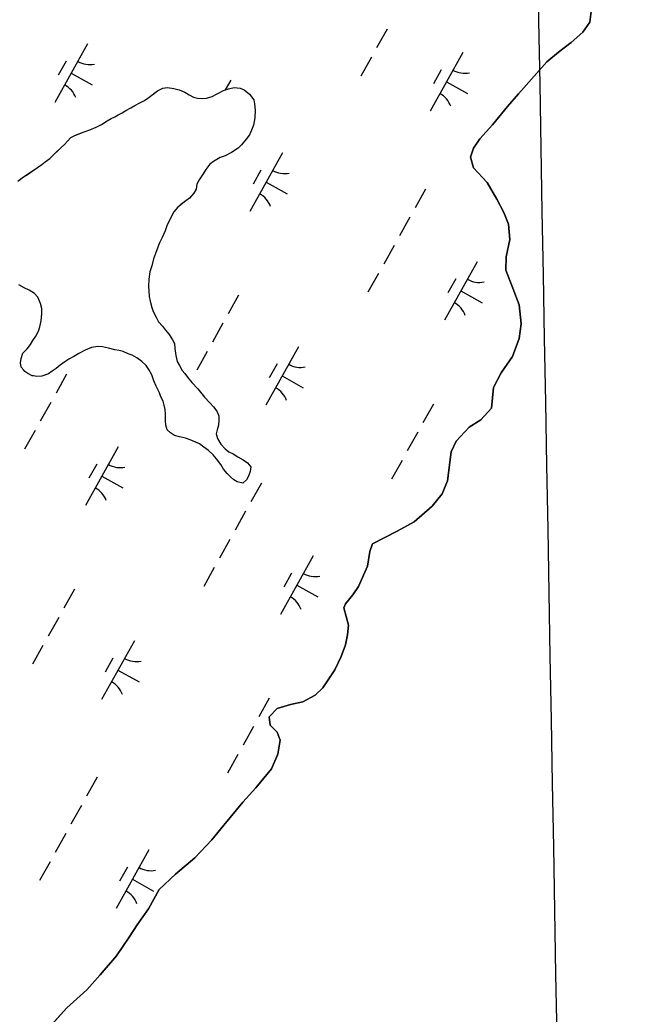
# Model space of a CAD drawing. Extents: x 3923531 to 3943530, y 207391 to 229799.
# Drawn here: x 3935301 to 3935760, y 215274 to 216015 of the extents above; entities that cross this region are included whole.
import ezdxf

# ---------------------------------------------------------------- set-up
doc = ezdxf.new("R2010")
doc.units = 0
for name, color, linetype in [('V-GRID-MAJR', 7, 'Continuous'), ('V-TOPO-SHOR', 7, 'Continuous'), ('V-WETL-SWMP', 7, 'Continuous')]:
    doc.layers.add(name, color=color, linetype=linetype)

msp = doc.modelspace()

# ---------------------------------------------------------------- linework, layer by layer
at = {"layer": 'V-GRID-MAJR'}
msp.add_spline([(3935779.93, 210874.81), (3935760.83, 211942.59), (3935652.4, 218002.59), (3935543.98, 224062.57), (3935501.82, 226418.85)], degree=3, dxfattribs=at)
at = {"layer": 'V-TOPO-SHOR'}
for points in [[(3935727.12, 216022.93), (3935725.82, 216012.98), (3935720.76, 216005.66), (3935711.9, 215997.77), (3935702.46, 215990.69), (3935693.81, 215983.41), (3935684.33, 215972.74), (3935672.64, 215959.7), (3935664.56, 215950.22), (3935653.46, 215936.58), (3935643.98, 215926.11), (3935639.32, 215919.18), (3935637.06, 215912.43), (3935639.17, 215904.63), (3935649.42, 215893.56), (3935656.67, 215881.12), (3935661.95, 215871.3), (3935665.25, 215862.69), (3935666.33, 215851.12), (3935663.6, 215838.19), (3935663.3, 215828.43), (3935668.54, 215814.82), (3935673.2, 215802.41), (3935674.85, 215788.44), (3935673.14, 215777.49), (3935668.22, 215763.98), (3935659.72, 215751.91), (3935654.22, 215741), (3935652.67, 215725.47), (3935644.6, 215716.78), (3935635.97, 215711.29), (3935626.3, 215701.02), (3935622.63, 215692.89), (3935619.81, 215671.39), (3935615.92, 215661.66), (3935608.45, 215652.56), (3935594.98, 215640.94)], [(3935299.73, 215894.62), (3935303.71, 215897.74), (3935306.7, 215899.69), (3935310.29, 215902.02), (3935314.27, 215904.75), (3935317.46, 215907.09), (3935319.86, 215909.05), (3935323.44, 215911.58), (3935327.04, 215914.91), (3935329.44, 215917.26), (3935331.84, 215919.61), (3935334.43, 215921.95), (3935336.63, 215924.3), (3935339.23, 215927.05), (3935342.02, 215928.6), (3935345, 215929.76), (3935348.97, 215931.3), (3935353.34, 215932.84), (3935358.1, 215934.77), (3935361.89, 215936.9), (3935366.07, 215939.63), (3935369.05, 215941.18), (3935371.83, 215942.54), (3935374.42, 215944.09), (3935377.4, 215945.45), (3935380.19, 215947.2), (3935383.77, 215949.33), (3935386.76, 215950.89), (3935390.54, 215953.03), (3935393.92, 215954.77), (3935396.51, 215956.52), (3935400.5, 215959.45), (3935403.69, 215961.79), (3935407.67, 215963.93), (3935411.23, 215964.48), (3935415.97, 215963.64), (3935419.92, 215962.61), (3935424.05, 215960.79), (3935427.2, 215958.98), (3935430.54, 215957.16), (3935433.5, 215956.54), (3935436.66, 215956.11), (3935440.23, 215956.47)], [(3935440.23, 215956.47), (3935444.4, 215957.61), (3935448.18, 215959.75), (3935452.95, 215962.07), (3935456.52, 215963.42), (3935460.88, 215964.36), (3935465.43, 215963.92), (3935468.19, 215962.71), (3935472.31, 215959.5), (3935475.43, 215955.31), (3935475.99, 215952.14), (3935476.54, 215947.58), (3935476.28, 215941.85), (3935475.23, 215936.32), (3935473.81, 215932.58), (3935472.19, 215929.03), (3935469.79, 215925.89), (3935466.38, 215921.77), (3935463.78, 215919.23), (3935458.8, 215915.92), (3935454.23, 215913.59), (3935450.45, 215912.25), (3935445.48, 215909.33), (3935442.69, 215907.18), (3935439.68, 215903.26), (3935437.67, 215900.11), (3935434.85, 215895.59), (3935433.04, 215892.45), (3935432.41, 215888.69), (3935430.79, 215885.74), (3935427.59, 215882.02), (3935424.8, 215880.07), (3935421.21, 215877.14), (3935418.81, 215875.18), (3935415.81, 215871.65), (3935412.79, 215865.95), (3935410.75, 215861.22), (3935409.34, 215857.68), (3935407.11, 215852.75), (3935405.29, 215848.62), (3935404.06, 215845.47), (3935402.24, 215840.74), (3935400.81, 215836.8), (3935399.37, 215831.47), (3935397.94, 215827.13), (3935397.29, 215821.6), (3935397.04, 215816.26), (3935397.2, 215812.9), (3935397.55, 215808.74), (3935398.31, 215805.17), (3935399.44, 215800.41), (3935400.4, 215797.43), (3935402.73, 215793.25), (3935404.48, 215789.87), (3935407.41, 215786.48), (3935409.76, 215783.68), (3935412.29, 215780.3), (3935414.83, 215776.51), (3935416.38, 215773.72), (3935416.54, 215769.96), (3935417.48, 215764.81), (3935418.42, 215760.25), (3935420.17, 215757.27), (3935422.1, 215753.69), (3935424.06, 215751.29), (3935426.01, 215748.5), (3935429.33, 215744.71), (3935433.83, 215739.92), (3935436.76, 215736.32), (3935438.71, 215733.73), (3935442.63, 215729.54), (3935445.37, 215726.54), (3935447.91, 215723.35), (3935449.45, 215719.77), (3935449.42, 215716.61), (3935449.18, 215712.85), (3935448.16, 215709.3), (3935447.33, 215706.34), (3935448.49, 215702.97), (3935450.82, 215698.79), (3935454.14, 215695.19), (3935456.89, 215692.99), (3935460.04, 215691.57), (3935463.58, 215689.16), (3935467.51, 215687.14), (3935470.85, 215684.73), (3935473.19, 215681.74), (3935472.76, 215678.38), (3935471.54, 215674.84), (3935470.12, 215672.08), (3935467.33, 215669.73), (3935463.18, 215670.57), (3935460.63, 215672.18), (3935458.08, 215674.38), (3935455.73, 215676.78), (3935452.8, 215679.97), (3935450.85, 215683.55), (3935447.73, 215687.74), (3935445.19, 215690.73), (3935441.67, 215693.94), (3935438.33, 215696.54)], [(3935317.61, 215749.43), (3935313.85, 215749.07), (3935311.28, 215749.49), (3935310.29, 215749.5), (3935306.95, 215751.32), (3935304.79, 215752.92), (3935304, 215753.72), (3935302.05, 215756.11), (3935301.49, 215759.29), (3935302.12, 215762.64), (3935303.34, 215766.39), (3935306.54, 215769.72), (3935309.15, 215773.06), (3935310.76, 215775.81), (3935312.97, 215779.15), (3935314.99, 215782.88), (3935316.01, 215786.04), (3935317.05, 215790.58), (3935317.5, 215796.11), (3935317.54, 215799.67), (3935316.59, 215803.44), (3935314.46, 215808.21), (3935311.92, 215811.01), (3935308.18, 215813.42), (3935304.25, 215815.24), (3935300.31, 215817.46)], [(3935438.33, 215696.54), (3935434.99, 215698.95), (3935432.23, 215700.17), (3935428.1, 215701.99), (3935424.55, 215703.21), (3935420.01, 215704.05), (3935416.46, 215705.27), (3935413.51, 215707.09), (3935410.97, 215709.49), (3935410.01, 215712.86), (3935409.65, 215716.23), (3935409.7, 215721.17), (3935409.54, 215724.54), (3935408.78, 215727.71), (3935407.82, 215730.69), (3935406.27, 215734.07), (3935405.12, 215736.85), (3935402.6, 215742.02), (3935401.06, 215745.79), (3935399.52, 215750.36), (3935397.19, 215754.34), (3935395.24, 215757.33), (3935391.91, 215760.33), (3935388.18, 215762.94), (3935384.83, 215764.95), (3935381.88, 215765.97), (3935378.14, 215767.79), (3935375.18, 215768.41), (3935371.82, 215769.04), (3935367.28, 215770.28), (3935362.74, 215771.11), (3935359.19, 215771.55), (3935354.43, 215770.8), (3935349.86, 215768.68), (3935345.08, 215766.15), (3935341.3, 215764.02), (3935337.52, 215762.08), (3935334.73, 215760.13), (3935331.15, 215757.59), (3935328.15, 215755.05), (3935325.17, 215753.11), (3935322.57, 215751.15), (3935317.61, 215749.43)], [(3935594.98, 215640.94), (3935582.35, 215633.9), (3935563.91, 215624.52), (3935562.05, 215618.76), (3935560.34, 215607.81), (3935553.61, 215592.73), (3935549.36, 215586.39), (3935543.91, 215579.87), (3935542.68, 215576.89), (3935546.13, 215563.9), (3935545.26, 215556.73), (3935543.79, 215549.17), (3935540.51, 215540.63), (3935535.82, 215530.71), (3935526.91, 215517.25), (3935521.27, 215511.72), (3935512.05, 215506.84), (3935502.86, 215504.74), (3935492.86, 215501.85), (3935487.02, 215495.53), (3935487.75, 215489.35), (3935492.88, 215484.11), (3935495.01, 215478.11), (3935493.31, 215467.76), (3935488.61, 215456.84), (3935477.1, 215442.81), (3935467.22, 215431.95), (3935453.09, 215414.95), (3935444.2, 215403.88), (3935431.51, 215390.65), (3935417.23, 215378.44), (3935404.95, 215367), (3935397.02, 215352.53), (3935388.52, 215340.66), (3935382.65, 215331.55), (3935373.13, 215317.49), (3935361.03, 215303.46), (3935351.14, 215292.2), (3935336.05, 215278.8), (3935312.46, 215252.73)]]:
    msp.add_lwpolyline(points, dxfattribs=at)
at = {"layer": 'V-WETL-SWMP'}
for p, q in [((3935725.82, 216012.98), (3935727.12, 216022.93)), ((3935574.85, 216007.81), (3935567.04, 215993.84)), ((3935720.76, 216005.66), (3935725.82, 216012.98)), ((3935711.9, 215997.77), (3935720.76, 216005.66)), ((3935351.61, 215996.87), (3935327.23, 215953.22)), ((3935702.46, 215990.69), (3935711.9, 215997.77)), ((3935563.14, 215986.86), (3935555.34, 215972.89)), ((3935631.23, 215990.39), (3935606.85, 215946.74)), ((3935693.81, 215983.41), (3935702.46, 215990.69)), ((3935335.61, 215984.05), (3935329.76, 215973.57)), ((3935684.33, 215972.74), (3935693.81, 215983.41)), ((3935339.42, 215975.05), (3935355.13, 215966.27)), ((3935615.23, 215977.57), (3935609.38, 215967.09)), ((3935672.64, 215959.71), (3935684.33, 215972.74)), ((3935403.69, 215961.79), (3935407.67, 215963.93)), ((3935407.67, 215963.93), (3935411.23, 215964.48)), ((3935411.23, 215964.48), (3935415.97, 215963.64)), ((3935415.97, 215963.64), (3935419.92, 215962.61)), ((3935452.95, 215962.07), (3935456.52, 215963.42)), ((3935458.28, 215969.84), (3935454.2, 215962.54)), ((3935456.52, 215963.42), (3935460.89, 215964.36)), ((3935460.89, 215964.36), (3935465.43, 215963.92)), ((3935465.43, 215963.92), (3935468.19, 215962.71)), ((3935619.04, 215968.57), (3935634.75, 215959.79)), ((3935393.92, 215954.77), (3935396.51, 215956.52)), ((3935396.51, 215956.52), (3935403.69, 215961.79)), ((3935419.92, 215962.61), (3935424.05, 215960.79)), ((3935424.05, 215960.79), (3935427.2, 215958.98)), ((3935427.2, 215958.98), (3935430.54, 215957.16)), ((3935430.54, 215957.16), (3935433.5, 215956.54)), ((3935433.5, 215956.54), (3935436.67, 215956.11)), ((3935436.67, 215956.11), (3935440.23, 215956.47)), ((3935440.23, 215956.47), (3935444.4, 215957.61)), ((3935444.4, 215957.61), (3935448.18, 215959.75)), ((3935448.18, 215959.75), (3935452.95, 215962.07)), ((3935468.19, 215962.71), (3935472.31, 215959.5)), ((3935472.31, 215959.5), (3935475.43, 215955.31)), ((3935664.56, 215950.22), (3935672.64, 215959.71)), ((3935380.19, 215947.2), (3935383.77, 215949.34)), ((3935383.77, 215949.34), (3935386.76, 215950.89)), ((3935386.76, 215950.89), (3935390.54, 215953.02)), ((3935390.54, 215953.02), (3935393.92, 215954.77)), ((3935475.43, 215955.31), (3935475.99, 215952.14)), ((3935475.99, 215952.14), (3935476.54, 215947.58)), ((3935653.46, 215936.58), (3935664.56, 215950.22)), ((3935366.07, 215939.63), (3935369.05, 215941.18)), ((3935369.05, 215941.18), (3935371.83, 215942.54)), ((3935371.83, 215942.54), (3935374.42, 215944.09)), ((3935374.42, 215944.09), (3935377.4, 215945.45)), ((3935377.4, 215945.45), (3935380.19, 215947.2)), ((3935476.28, 215941.85), (3935475.23, 215936.32)), ((3935476.54, 215947.58), (3935476.28, 215941.85)), ((3935353.34, 215932.84), (3935358.1, 215934.77)), ((3935358.1, 215934.77), (3935361.89, 215936.9)), ((3935361.89, 215936.9), (3935366.07, 215939.63)), ((3935475.23, 215936.32), (3935473.81, 215932.58)), ((3935643.98, 215926.11), (3935653.46, 215936.58)), ((3935336.63, 215924.3), (3935339.23, 215927.05)), ((3935339.23, 215927.05), (3935342.02, 215928.6)), ((3935342.02, 215928.6), (3935348.97, 215931.3)), ((3935348.97, 215931.3), (3935353.34, 215932.84)), ((3935472.19, 215929.03), (3935469.78, 215925.89)), ((3935473.81, 215932.58), (3935472.19, 215929.03)), ((3935639.32, 215919.18), (3935643.98, 215926.11)), ((3935327.04, 215914.91), (3935331.83, 215919.61)), ((3935331.83, 215919.61), (3935334.43, 215921.95)), ((3935334.43, 215921.95), (3935336.63, 215924.3)), ((3935463.78, 215919.23), (3935458.8, 215915.92)), ((3935466.38, 215921.77), (3935463.78, 215919.23)), ((3935469.78, 215925.89), (3935466.38, 215921.77)), ((3935637.06, 215912.43), (3935639.32, 215919.18)), ((3935319.86, 215909.05), (3935323.44, 215911.58)), ((3935323.44, 215911.58), (3935327.04, 215914.91)), ((3935450.45, 215912.25), (3935445.48, 215909.33)), ((3935454.23, 215913.59), (3935450.45, 215912.25)), ((3935458.8, 215915.92), (3935454.23, 215913.59)), ((3935496.83, 215915.75), (3935472.44, 215872.1)), ((3935639.17, 215904.63), (3935637.06, 215912.43)), ((3935310.29, 215902.02), (3935314.27, 215904.75)), ((3935314.27, 215904.75), (3935317.46, 215907.09)), ((3935317.46, 215907.09), (3935319.86, 215909.05)), ((3935442.69, 215907.18), (3935439.68, 215903.26)), ((3935445.48, 215909.33), (3935442.69, 215907.18)), ((3935649.42, 215893.56), (3935639.17, 215904.63)), ((3935299.73, 215894.62), (3935303.71, 215897.74)), ((3935303.71, 215897.74), (3935310.29, 215902.02)), ((3935437.67, 215900.11), (3935434.85, 215895.59)), ((3935439.68, 215903.26), (3935437.67, 215900.11)), ((3935480.82, 215902.92), (3935474.97, 215892.45)), ((3935433.04, 215892.45), (3935432.41, 215888.69)), ((3935434.85, 215895.59), (3935433.04, 215892.45)), ((3935484.63, 215893.92), (3935500.35, 215885.14)), ((3935656.67, 215881.12), (3935649.42, 215893.56)), ((3935427.59, 215882.02), (3935424.8, 215880.07)), ((3935430.79, 215885.74), (3935427.59, 215882.02)), ((3935432.41, 215888.69), (3935430.79, 215885.74)), ((3935603.49, 215888.72), (3935595.69, 215874.75)), ((3935418.81, 215875.18), (3935415.81, 215871.65)), ((3935424.8, 215880.07), (3935418.81, 215875.18)), ((3935661.95, 215871.3), (3935656.67, 215881.12)), ((3935415.81, 215871.65), (3935412.78, 215865.95)), ((3935591.78, 215867.76), (3935583.98, 215853.8)), ((3935665.25, 215862.69), (3935661.95, 215871.3)), ((3935410.76, 215861.22), (3935409.33, 215857.68)), ((3935412.78, 215865.95), (3935410.76, 215861.22)), ((3935666.33, 215851.12), (3935665.25, 215862.69)), ((3935407.11, 215852.75), (3935405.29, 215848.62)), ((3935409.33, 215857.68), (3935407.11, 215852.75)), ((3935405.29, 215848.62), (3935402.24, 215840.74)), ((3935580.08, 215846.81), (3935572.28, 215832.84)), ((3935663.6, 215838.19), (3935666.33, 215851.12)), ((3935402.24, 215840.74), (3935400.81, 215836.79)), ((3935663.3, 215828.43), (3935663.6, 215838.19)), ((3935399.37, 215831.47), (3935397.94, 215827.13)), ((3935400.81, 215836.79), (3935399.37, 215831.47)), ((3935642.04, 215834.62), (3935617.65, 215790.97)), ((3935397.94, 215827.13), (3935397.29, 215821.6)), ((3935568.37, 215825.86), (3935560.57, 215811.89)), ((3935668.54, 215814.82), (3935663.3, 215828.43)), ((3935304.25, 215815.24), (3935300.31, 215817.46)), ((3935308.18, 215813.42), (3935304.25, 215815.24)), ((3935397.29, 215821.6), (3935397.04, 215816.26)), ((3935397.04, 215816.26), (3935397.2, 215812.9)), ((3935626.04, 215821.8), (3935620.18, 215811.32)), ((3935311.92, 215811.01), (3935308.18, 215813.42)), ((3935314.46, 215808.21), (3935311.92, 215811.01)), ((3935316.59, 215803.44), (3935314.46, 215808.21)), ((3935397.2, 215812.9), (3935397.55, 215808.74)), ((3935397.55, 215808.74), (3935398.31, 215805.17)), ((3935464.16, 215809.68), (3935456.36, 215795.71)), ((3935629.85, 215812.8), (3935645.56, 215804.02)), ((3935673.2, 215802.41), (3935668.54, 215814.82)), ((3935317.54, 215799.67), (3935316.59, 215803.44)), ((3935398.31, 215805.17), (3935399.44, 215800.41)), ((3935399.44, 215800.41), (3935400.4, 215797.43)), ((3935674.85, 215788.44), (3935673.2, 215802.41)), ((3935317.05, 215790.58), (3935317.5, 215796.11)), ((3935317.5, 215796.11), (3935317.54, 215799.67)), ((3935400.4, 215797.43), (3935402.73, 215793.25)), ((3935402.73, 215793.25), (3935404.48, 215789.87)), ((3935314.99, 215782.89), (3935316.01, 215786.04)), ((3935316.01, 215786.04), (3935317.05, 215790.58)), ((3935404.48, 215789.87), (3935407.41, 215786.48)), ((3935407.41, 215786.48), (3935409.76, 215783.68)), ((3935452.46, 215788.72), (3935444.65, 215774.76)), ((3935673.14, 215777.49), (3935674.85, 215788.44)), ((3935310.76, 215775.81), (3935312.97, 215779.15)), ((3935312.97, 215779.15), (3935314.99, 215782.89)), ((3935409.76, 215783.68), (3935412.29, 215780.3)), ((3935412.29, 215780.3), (3935414.83, 215776.51)), ((3935306.54, 215769.72), (3935309.15, 215773.05)), ((3935309.15, 215773.05), (3935310.76, 215775.81)), ((3935354.43, 215770.8), (3935349.86, 215768.68)), ((3935359.19, 215771.55), (3935354.43, 215770.8)), ((3935362.74, 215771.11), (3935359.19, 215771.55)), ((3935367.28, 215770.28), (3935362.74, 215771.11)), ((3935414.83, 215776.51), (3935416.38, 215773.72)), ((3935416.38, 215773.72), (3935416.54, 215769.96)), ((3935508.84, 215771.31), (3935484.45, 215727.66)), ((3935668.22, 215763.98), (3935673.14, 215777.49)), ((3935302.12, 215762.64), (3935303.34, 215766.39)), ((3935303.34, 215766.39), (3935306.54, 215769.72)), ((3935341.3, 215764.02), (3935337.52, 215762.08)), ((3935345.08, 215766.15), (3935341.3, 215764.02)), ((3935349.86, 215768.68), (3935345.08, 215766.15)), ((3935371.82, 215769.04), (3935367.28, 215770.28)), ((3935375.18, 215768.41), (3935371.82, 215769.04)), ((3935378.14, 215767.79), (3935375.18, 215768.41)), ((3935381.88, 215765.97), (3935378.14, 215767.79)), ((3935384.83, 215764.95), (3935381.88, 215765.97)), ((3935388.18, 215762.94), (3935384.83, 215764.95)), ((3935416.54, 215769.96), (3935417.47, 215764.81)), ((3935417.47, 215764.81), (3935418.42, 215760.25)), ((3935440.75, 215767.77), (3935432.95, 215753.8)), ((3935659.72, 215751.91), (3935668.22, 215763.98)), ((3935301.49, 215759.29), (3935302.12, 215762.64)), ((3935302.05, 215756.11), (3935301.49, 215759.29)), ((3935304, 215753.72), (3935302.05, 215756.11)), ((3935331.15, 215757.59), (3935328.15, 215755.05)), ((3935334.73, 215760.13), (3935331.15, 215757.59)), ((3935337.52, 215762.08), (3935334.73, 215760.13)), ((3935391.91, 215760.33), (3935388.18, 215762.94)), ((3935395.24, 215757.33), (3935391.91, 215760.33)), ((3935397.19, 215754.34), (3935395.24, 215757.33)), ((3935418.42, 215760.25), (3935420.17, 215757.27)), ((3935420.17, 215757.27), (3935422.11, 215753.68)), ((3935492.84, 215758.49), (3935486.98, 215748.01)), ((3935304.79, 215752.92), (3935304, 215753.72)), ((3935306.95, 215751.32), (3935304.79, 215752.92)), ((3935310.29, 215749.5), (3935306.95, 215751.32)), ((3935311.28, 215749.49), (3935310.29, 215749.5)), ((3935313.85, 215749.07), (3935311.28, 215749.49)), ((3935317.61, 215749.43), (3935313.85, 215749.07)), ((3935322.57, 215751.15), (3935317.61, 215749.43)), ((3935325.17, 215753.11), (3935322.57, 215751.15)), ((3935328.15, 215755.05), (3935325.17, 215753.11)), ((3935335.88, 215750.76), (3935328.08, 215736.79)), ((3935399.52, 215750.36), (3935397.19, 215754.34)), ((3935401.06, 215745.79), (3935399.52, 215750.36)), ((3935422.11, 215753.68), (3935424.06, 215751.29)), ((3935424.06, 215751.29), (3935426.01, 215748.5)), ((3935426.01, 215748.5), (3935429.33, 215744.71)), ((3935496.65, 215749.49), (3935512.36, 215740.71)), ((3935654.22, 215741), (3935659.72, 215751.91)), ((3935402.6, 215742.02), (3935401.06, 215745.79)), ((3935405.12, 215736.85), (3935402.6, 215742.02)), ((3935429.33, 215744.71), (3935433.83, 215739.91)), ((3935652.67, 215725.47), (3935654.22, 215741)), ((3935406.27, 215734.07), (3935405.12, 215736.85)), ((3935407.82, 215730.69), (3935406.27, 215734.07)), ((3935433.83, 215739.91), (3935436.76, 215736.32)), ((3935436.76, 215736.32), (3935438.71, 215733.73)), ((3935438.71, 215733.73), (3935442.63, 215729.54)), ((3935324.18, 215729.8), (3935316.37, 215715.84)), ((3935408.78, 215727.71), (3935407.82, 215730.69)), ((3935409.54, 215724.54), (3935408.78, 215727.71)), ((3935442.63, 215729.54), (3935445.37, 215726.54)), ((3935445.37, 215726.54), (3935447.91, 215723.35)), ((3935609.37, 215728.55), (3935601.57, 215714.58)), ((3935409.7, 215721.17), (3935409.54, 215724.54)), ((3935409.65, 215716.23), (3935409.7, 215721.17)), ((3935447.91, 215723.35), (3935449.45, 215719.77)), ((3935449.45, 215719.77), (3935449.42, 215716.61)), ((3935644.6, 215716.78), (3935652.67, 215725.47)), ((3935410.01, 215712.86), (3935409.65, 215716.23)), ((3935410.97, 215709.49), (3935410.01, 215712.86)), ((3935449.18, 215712.85), (3935448.16, 215709.3)), ((3935449.42, 215716.61), (3935449.18, 215712.85)), ((3935626.3, 215701.02), (3935635.97, 215711.29)), ((3935635.97, 215711.29), (3935644.6, 215716.78)), ((3935312.47, 215708.85), (3935304.67, 215694.88)), ((3935413.51, 215707.09), (3935410.97, 215709.49)), ((3935416.46, 215705.28), (3935413.51, 215707.09)), ((3935420.01, 215704.05), (3935416.46, 215705.28)), ((3935424.55, 215703.21), (3935420.01, 215704.05)), ((3935448.16, 215709.3), (3935447.33, 215706.34)), ((3935447.33, 215706.34), (3935448.49, 215702.97)), ((3935597.67, 215707.6), (3935589.87, 215693.63)), ((3935374.43, 215696.66), (3935350.05, 215653.01)), ((3935428.1, 215701.99), (3935424.55, 215703.21)), ((3935434.99, 215698.95), (3935428.1, 215701.99)), ((3935438.33, 215696.54), (3935434.99, 215698.95)), ((3935441.67, 215693.94), (3935438.33, 215696.54)), ((3935448.49, 215702.97), (3935450.82, 215698.79)), ((3935450.82, 215698.79), (3935454.14, 215695.19)), ((3935622.63, 215692.89), (3935626.3, 215701.02)), ((3935445.19, 215690.73), (3935441.67, 215693.94)), ((3935447.73, 215687.74), (3935445.19, 215690.73)), ((3935454.14, 215695.19), (3935456.89, 215692.99)), ((3935456.89, 215692.99), (3935460.04, 215691.57)), ((3935460.04, 215691.57), (3935463.58, 215689.16)), ((3935463.58, 215689.16), (3935467.51, 215687.14)), ((3935619.81, 215671.39), (3935622.63, 215692.89)), ((3935358.43, 215683.84), (3935352.58, 215673.36)), ((3935450.86, 215683.55), (3935447.73, 215687.74)), ((3935452.8, 215679.97), (3935450.86, 215683.55)), ((3935467.51, 215687.14), (3935470.85, 215684.73)), ((3935470.85, 215684.73), (3935473.19, 215681.74)), ((3935473.19, 215681.74), (3935472.76, 215678.38)), ((3935585.96, 215686.65), (3935578.16, 215672.68)), ((3935362.24, 215674.84), (3935377.95, 215666.06)), ((3935455.73, 215676.78), (3935452.8, 215679.97)), ((3935458.08, 215674.38), (3935455.73, 215676.78)), ((3935460.63, 215672.18), (3935458.08, 215674.38)), ((3935471.54, 215674.83), (3935470.12, 215672.08)), ((3935472.76, 215678.38), (3935471.54, 215674.83)), ((3935463.19, 215670.57), (3935460.63, 215672.18)), ((3935467.33, 215669.73), (3935463.19, 215670.57)), ((3935470.12, 215672.08), (3935467.33, 215669.73)), ((3935481.1, 215669.63), (3935473.29, 215655.66)), ((3935615.92, 215661.66), (3935619.81, 215671.39)), ((3935608.45, 215652.56), (3935615.92, 215661.66)), ((3935594.98, 215640.94), (3935608.45, 215652.56)), ((3935469.39, 215648.68), (3935461.59, 215634.71)), ((3935582.34, 215633.9), (3935594.98, 215640.94)), ((3935563.91, 215624.52), (3935582.34, 215633.9)), ((3935457.69, 215627.73), (3935449.88, 215613.76)), ((3935562.05, 215618.76), (3935563.91, 215624.52)), ((3935519.65, 215615.54), (3935495.26, 215571.89)), ((3935560.34, 215607.81), (3935562.05, 215618.76)), ((3935553.61, 215592.73), (3935560.34, 215607.81)), ((3935445.98, 215606.78), (3935438.18, 215592.81)), ((3935503.64, 215602.71), (3935497.79, 215592.24)), ((3935507.45, 215593.71), (3935523.17, 215584.94)), ((3935341.77, 215590.59), (3935333.96, 215576.62)), ((3935543.91, 215579.87), (3935549.36, 215586.39)), ((3935549.36, 215586.39), (3935553.61, 215592.73)), ((3935542.68, 215576.89), (3935543.91, 215579.87)), ((3935546.13, 215563.9), (3935542.68, 215576.89)), ((3935330.06, 215569.64), (3935322.26, 215555.67)), ((3935545.26, 215556.73), (3935546.13, 215563.9)), ((3935543.79, 215549.17), (3935545.26, 215556.73)), ((3935318.36, 215548.69), (3935310.55, 215534.72)), ((3935386.45, 215552.23), (3935362.06, 215508.58)), ((3935540.51, 215540.63), (3935543.79, 215549.17)), ((3935370.44, 215539.4), (3935364.59, 215528.93)), ((3935535.82, 215530.71), (3935540.51, 215540.63)), ((3935374.25, 215530.4), (3935389.97, 215521.62)), ((3935526.91, 215517.25), (3935535.82, 215530.71)), ((3935512.05, 215506.84), (3935521.27, 215511.72)), ((3935521.27, 215511.72), (3935526.91, 215517.25)), ((3935486.98, 215509.47), (3935479.18, 215495.5)), ((3935492.86, 215501.85), (3935502.86, 215504.74)), ((3935502.86, 215504.74), (3935512.05, 215506.84)), ((3935487.02, 215495.53), (3935492.86, 215501.85)), ((3935487.75, 215489.35), (3935487.02, 215495.53)), ((3935492.88, 215484.11), (3935487.75, 215489.35)), ((3935475.28, 215488.52), (3935467.47, 215474.55)), ((3935495.01, 215478.11), (3935492.88, 215484.11)), ((3935493.31, 215467.76), (3935495.01, 215478.11)), ((3935463.57, 215467.56), (3935455.77, 215453.6)), ((3935488.61, 215456.84), (3935493.31, 215467.76)), ((3935477.1, 215442.81), (3935488.61, 215456.84)), ((3935358.7, 215450.55), (3935350.9, 215436.58)), ((3935467.22, 215431.94), (3935477.1, 215442.81)), ((3935453.09, 215414.95), (3935467.22, 215431.94)), ((3935347, 215429.59), (3935339.2, 215415.63)), ((3935335.29, 215408.64), (3935327.49, 215394.67)), ((3935444.2, 215403.87), (3935453.09, 215414.95)), ((3935431.5, 215390.65), (3935444.2, 215403.87)), ((3935397.25, 215396.45), (3935372.87, 215352.8)), ((3935323.59, 215387.69), (3935315.79, 215373.72)), ((3935417.23, 215378.44), (3935431.5, 215390.65)), ((3935381.25, 215383.63), (3935375.4, 215373.15)), ((3935404.95, 215367), (3935417.23, 215378.44)), ((3935385.06, 215374.63), (3935400.78, 215365.85)), ((3935397.02, 215352.53), (3935404.95, 215367)), ((3935388.52, 215340.66), (3935397.02, 215352.53)), ((3935382.65, 215331.55), (3935388.52, 215340.66)), ((3935373.13, 215317.49), (3935382.65, 215331.55)), ((3935361.03, 215303.46), (3935373.13, 215317.49)), ((3935351.14, 215292.2), (3935361.03, 215303.46)), ((3935336.05, 215278.8), (3935351.14, 215292.2)), ((3935312.46, 215252.73), (3935336.05, 215278.8))]:
    msp.add_line(p, q, dxfattribs=at)
for centre, start, end in [((3935353.1, 215999.04), 240.03808, 281.58174), ((3935632.72, 215992.57), 240.03808, 281.58174), ((3935326.16, 215950.82), 20.03808, 61.58174), ((3935605.77, 215944.34), 20.03808, 61.58174), ((3935498.31, 215917.92), 240.03808, 281.58174), ((3935471.37, 215869.69), 20.03808, 61.58174), ((3935643.52, 215836.8), 240.03808, 281.58174), ((3935616.58, 215788.57), 20.03808, 61.58174), ((3935510.32, 215773.48), 240.03808, 281.58174), ((3935483.38, 215725.26), 20.03808, 61.58174), ((3935375.92, 215698.84), 240.03808, 281.58174), ((3935348.98, 215650.61), 20.03808, 61.58174), ((3935521.13, 215617.71), 240.03808, 281.58174), ((3935494.19, 215569.48), 20.03808, 61.58174), ((3935387.93, 215554.4), 240.03808, 281.58174), ((3935360.99, 215506.17), 20.03808, 61.58174), ((3935398.74, 215398.63), 240.03808, 281.58174), ((3935371.8, 215350.4), 20.03808, 61.58174)]:
    msp.add_arc(centre, 17.62, start, end, dxfattribs=at)

doc.saveas('drawing.dxf')
